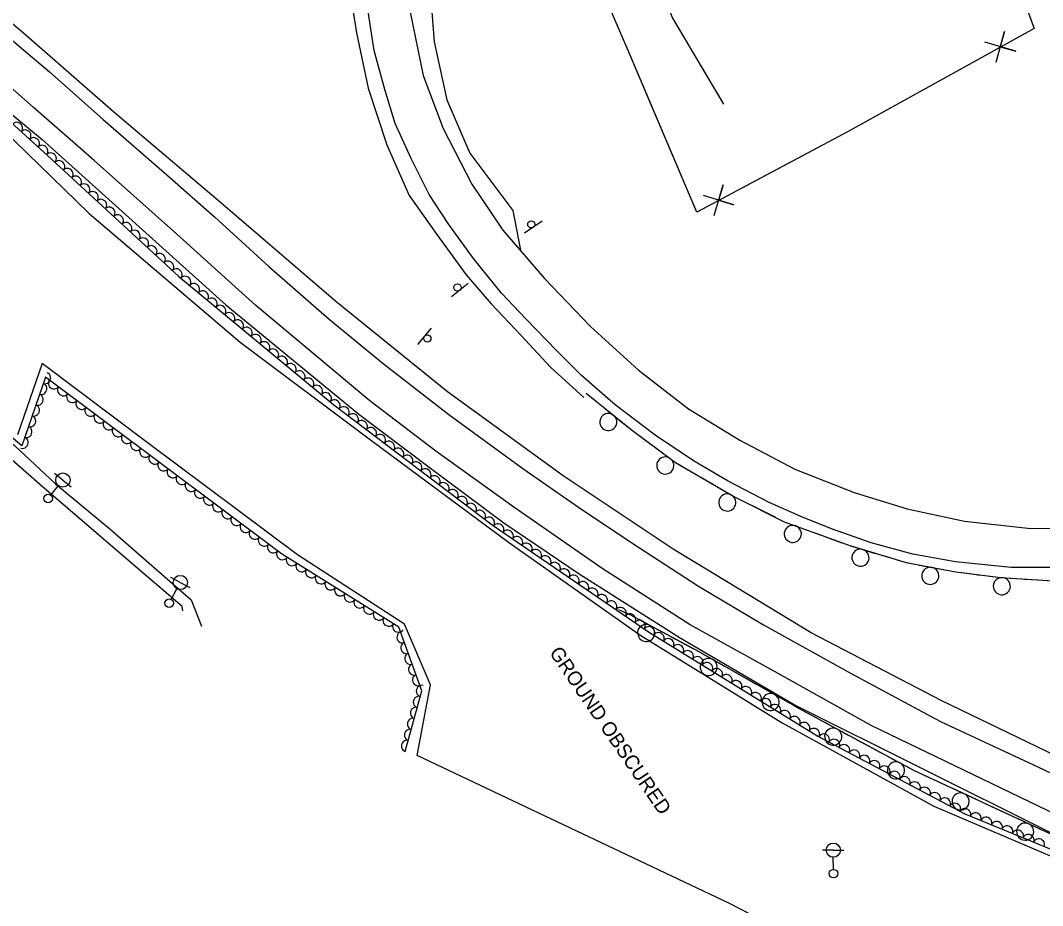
# Model space of a CAD drawing. Extents: x 1746719 to 1766531, y 631721 to 662391.
# Drawn here: x 1764475.4 to 1764833.9, y 632111.8 to 632422.4 of the extents above; entities that cross this region are included whole.
import ezdxf

# ---------------------------------------------------------------- set-up
doc = ezdxf.new("R2010")
doc.units = 0
for name, color, linetype in [('SURVEY - AERIAL SURVEY - Photo Control - Points - Elevations', 7, 'Continuous'), ('SURVEY - AERIAL SURVEY - Photo Control - Points - Locators', 7, 'Continuous'), ('SURVEY - AERIAL SURVEY - Photo Control - Points - Numbers', 7, 'Continuous'), ('SURVEY - AERIAL SURVEY - Photo Control with Text', 7, 'Continuous'), ('SURVEY - CENTERLINE - Existing Roads - Development', 7, 'Continuous'), ('SURVEY - CENTERLINE - Existing Roads Curve Text', 7, 'Continuous'), ('SURVEY - CONTROL - Grid', 7, 'Continuous')]:
    doc.layers.add(name, color=color, linetype=linetype)

msp = doc.modelspace()

# ---------------------------------------------------------------- linework, layer by layer
at = {"layer": 'SURVEY - AERIAL SURVEY - Photo Control - Points - Elevations'}
for points in [[(1764832.42, 632573.01), (1764716.09, 632552.92), (1764688.23, 632544.83), (1764673.67, 632537.15), (1764659.66, 632521.2), (1764645.89, 632505.51), (1764629.33, 632485.56), (1764624.12, 632473.63), (1764620.04, 632455.57), (1764618.79, 632437.45), (1764620.5, 632414.85), (1764624.94, 632394.48), (1764633.08, 632375.84), (1764648.12, 632355.67), (1764650.74, 632341.8)], [(1764727.66, 632554.75), (1764738.91, 632537.31), (1764744.61, 632523.88), (1764744.28, 632510.57), (1764722.18, 632488.91), (1764685.75, 632469.86), (1764704.13, 632423.16), (1764722.02, 632393)], [(1764613.42, 632515.58), (1764606.58, 632504.59), (1764598.57, 632486.27), (1764594.03, 632471.05), (1764591.55, 632452.82), (1764590.93, 632432.92), (1764593.31, 632418.03), (1764597.32, 632398.58), (1764603.86, 632378.75), (1764611.72, 632360.99), (1764621.44, 632347.27), (1764631.71, 632333.09), (1764640.55, 632322.9), (1764650.98, 632311.87), (1764661.34, 632300.7), (1764673.06, 632290.09)], [(1765106.78, 632042.95), (1765056.82, 632065.46), (1765013.68, 632084.69), (1764971.66, 632103.67), (1764931.01, 632122), (1764894.13, 632138.91), (1764841.97, 632162.66), (1764798.59, 632183.67), (1764752.76, 632207.47), (1764704.39, 632236.84), (1764665.75, 632262.57), (1764625.19, 632292.1), (1764586.04, 632323.71), (1764546.35, 632357.79), (1764508.06, 632390.32), (1764476.48, 632417.86), (1764457.61, 632433.87)], [(1764838.05, 632230.41), (1764822.83, 632230.42), (1764803.3, 632232.39), (1764788.44, 632235.1), (1764773.8, 632239.09), (1764760.22, 632243.86), (1764749.96, 632247.97), (1764738.06, 632253.27), (1764723.61, 632260.66), (1764711.45, 632267.9), (1764698, 632276.85), (1764683.98, 632287.52), (1764672.18, 632297.81), (1764663.58, 632306.46), (1764652.56, 632317.75), (1764644.16, 632326.71), (1764634.33, 632338.89), (1764625.6, 632350.77), (1764618.77, 632361.31), (1764612.45, 632373.97), (1764606.89, 632386.19), (1764603.2, 632398.15), (1764599.42, 632411.88), (1764597.42, 632425.46)], [(1764612.04, 632425.23), (1764616.68, 632403.02), (1764623.63, 632384.44), (1764633.68, 632364.88), (1764644.63, 632348.84), (1764659.19, 632331.81), (1764675.38, 632314.97), (1764692.01, 632299.77), (1764709.67, 632286.14), (1764727.71, 632275.14), (1764747.04, 632264.88), (1764767.76, 632256.68), (1764786.41, 632251.04), (1764806.56, 632246.66), (1764828.73, 632244.18), (1764848.97, 632244.12)], [(1764468.84, 632418.53), (1764485.62, 632404.31), (1764504.39, 632387.64), (1764526.71, 632368.24), (1764543.42, 632353.43), (1764562.52, 632335.99), (1764583.71, 632317.6), (1764602.59, 632301.98), (1764625.66, 632284.13), (1764651.57, 632265.12), (1764671.14, 632251.62), (1764690.19, 632238.79), (1764713.24, 632223.9), (1764735.99, 632210.27), (1764766.75, 632193.27), (1764798.15, 632176.43), (1764832.42, 632160.3), (1764860.41, 632147.15), (1764894.27, 632131.68), (1764929.96, 632115.85), (1764970.15, 632098.11), (1765009.99, 632080.12), (1765054.4, 632060.48), (1765111.06, 632035.08)], [(1764597.97, 632288.95), (1764558.01, 632322.3), (1764530.16, 632347.51), (1764501.23, 632373.23), (1764479.89, 632391.94), (1764458.47, 632410.77)], [(1764460.41, 632399.35), (1764483.04, 632380.64), (1764547.42, 632322.63), (1764594.05, 632284.25), (1764618.76, 632265.58), (1764644.93, 632246.09), (1764671.39, 632228.15), (1764706.81, 632205.7), (1764747.39, 632182.02), (1764835.49, 632137.98), (1764898.48, 632108.82), (1764954.64, 632083.26), (1765009.88, 632058.87), (1765077.1, 632028.78), (1765141.79, 632000.18)], [(1765097.05, 632026.74), (1765048.57, 632048.62), (1764985.67, 632076.86), (1764923.81, 632104.73), (1764852.16, 632137.14), (1764773.77, 632175.03), (1764742.22, 632192.6), (1764710.29, 632210.33), (1764679.74, 632229.83), (1764648.41, 632251.54), (1764621.15, 632271.23), (1764597.97, 632288.95)]]:
    msp.add_lwpolyline(points, dxfattribs=at)
at = {"layer": 'SURVEY - AERIAL SURVEY - Photo Control - Points - Locators'}
for points in [[(1764455.89, 632396.94), (1764499.51, 632354.68), (1764552.45, 632309.49), (1764597.76, 632275.56), (1764646.61, 632239.26), (1764693.01, 632206.6), (1764742.62, 632175.87), (1764795.8, 632146.65), (1764857.18, 632120.45), (1764922.33, 632089.42), (1764988.06, 632059.57), (1765044.53, 632040.67), (1765109.02, 632009.84)], [(1765109.68, 631931.6), (1765071.68, 631948.14), (1764980.41, 631988.08), (1764960.37, 631994.65), (1764953.82, 632024.89), (1764942.98, 632050.28), (1764897.8, 632070.8), (1764862.17, 632073.02), (1764806.97, 632091.85), (1764756.66, 632103.41), (1764752.02, 632098.17), (1764723.8, 632112.62), (1764614.59, 632164.49), (1764619.21, 632189.28), (1764610.16, 632210.49), (1764572.6, 632234.89), (1764520.35, 632273.93), (1764483.07, 632302.03), (1764474.43, 632276.94)]]:
    msp.add_lwpolyline(points, dxfattribs=at)
at = {"layer": 'SURVEY - AERIAL SURVEY - Photo Control - Points - Numbers'}
for points in [[(1764673.81, 632291.64), (1764689.57, 632278.8), (1764705.18, 632267.26), (1764726.05, 632255.1), (1764743.3, 632246.48), (1764766.28, 632238.12), (1764786.03, 632232.15), (1764803.49, 632228.86), (1764819.2, 632226.88), (1764837.55, 632225.71), (1764854.4, 632226.61), (1764872.03, 632228.61), (1764888.5, 632233.02), (1764904.72, 632238.91), (1764919.92, 632247.28), (1764935.65, 632258.61), (1764970, 632284.09)], [(1764673.81, 632291.64), (1764677.45, 632288.67)], [(1764679.93, 632286.65), (1764687.06, 632280.84)], [(1764689.55, 632278.82), (1764689.57, 632278.8), (1764693.32, 632276.02)], [(1764693.32, 632276.02), (1764697.1, 632273.23)], [(1764699.68, 632271.33), (1764705.18, 632267.26), (1764707.22, 632266.08)], [(1764709.98, 632264.46), (1764714.04, 632262.1)], [(1764714.04, 632262.1), (1764718.1, 632259.73)], [(1764720.87, 632258.12), (1764726.05, 632255.1), (1764728.92, 632253.67)], [(1764731.78, 632252.24), (1764735.98, 632250.14)], [(1764735.98, 632250.14), (1764740.19, 632248.04)], [(1764743.05, 632246.61), (1764743.3, 632246.48), (1764751.68, 632243.43)], [(1764754.69, 632242.33), (1764759.1, 632240.73)], [(1764759.1, 632240.73), (1764763.52, 632239.12)], [(1764766.53, 632238.04), (1764775.34, 632235.38)], [(1764778.4, 632234.45), (1764782.9, 632233.09)], [(1764782.9, 632233.09), (1764786.03, 632232.15), (1764787.44, 632231.88)], [(1764790.58, 632231.29), (1764799.62, 632229.59)], [(1764802.77, 632229), (1764803.49, 632228.86), (1764807.43, 632228.37)], [(1764807.43, 632228.37), (1764812.09, 632227.78)], [(1764815.26, 632227.38), (1764819.2, 632226.88), (1764824.42, 632226.55)], [(1764827.61, 632226.35), (1764832.3, 632226.05)], [(1764832.3, 632226.05), (1764837, 632225.75)], [(1764685.16, 632215.66), (1764689.16, 632213.92), (1764713.3, 632200.94), (1764749.85, 632180.2), (1764788.67, 632159.29), (1764831.67, 632139.27), (1764888.23, 632113.18)], [(1764685.16, 632215.66), (1764689.16, 632213.92), (1764689.46, 632213.76)], [(1764692.28, 632212.24), (1764700.38, 632207.89)], [(1764703.2, 632206.37), (1764707.34, 632204.15)], [(1764707.34, 632204.15), (1764711.48, 632201.92)], [(1764714.28, 632200.38), (1764722.28, 632195.84)], [(1764725.07, 632194.26), (1764729.16, 632191.94)], [(1764729.16, 632191.94), (1764733.24, 632189.62)], [(1764736.03, 632188.04), (1764744.03, 632183.5)], [(1764746.81, 632181.92), (1764749.85, 632180.2), (1764750.91, 632179.63)], [(1764750.91, 632179.63), (1764755.05, 632177.4)], [(1764757.87, 632175.88), (1764765.97, 632171.52)], [(1764768.78, 632170), (1764772.92, 632167.77)], [(1764772.92, 632167.77), (1764777.06, 632165.54)], [(1764779.88, 632164.03), (1764787.98, 632159.66)], [(1764790.85, 632158.27), (1764795.12, 632156.29)], [(1764795.12, 632156.29), (1764799.38, 632154.3)], [(1764802.28, 632152.95), (1764810.62, 632149.07)], [(1764813.52, 632147.72), (1764817.78, 632145.73)], [(1764817.78, 632145.73), (1764822.04, 632143.75)], [(1764824.94, 632142.4), (1764831.67, 632139.27), (1764833.28, 632138.52)]]:
    msp.add_lwpolyline(points, dxfattribs=at)
for centre, start, end in [((1764681.57, 632281.45), 164.1075, 164.0936), ((1764701.56, 632266.21), 166.8048, 166.7909), ((1764723.3, 632253.23), 173.0373, 173.0233), ((1764746.29, 632242.2), 183.2646, 183.2506), ((1764770.03, 632233.85), 186.4517, 186.4377), ((1764794.51, 632227.5), 192.6207, 192.6067), ((1764819.6, 632223.85), 199.6329, 199.6189), ((1764694.87, 632207.44), 175.0067, 174.9927), ((1764716.76, 632195.52), 173.6971, 173.6831), ((1764738.51, 632183.19), 173.6971, 173.6831), ((1764760.45, 632171.08), 174.9563, 174.9423), ((1764782.46, 632159.22), 174.9563, 174.9423), ((1764805.14, 632148.31), 178.2983, 178.2843), ((1764827.8, 632137.75), 178.2983, 178.2843)]:
    msp.add_arc(centre, 3, start, end, dxfattribs=at)
at = {"layer": 'SURVEY - AERIAL SURVEY - Photo Control with Text'}
for points in [[(1764610.39, 632165.88), (1764616.15, 632187.16), (1764608.07, 632209.48), (1764566.92, 632235.24), (1764484.22, 632297.2), (1764475.89, 632273.13), (1764452.21, 632293.13), (1764425.39, 632315), (1764418.75, 632333.92), (1764391.71, 632365.34), (1764374.11, 632373.43), (1764355.12, 632396.77), (1764323.8, 632409.83), (1764263.58, 632385)], [(1764452.49, 632404.38), (1764486.33, 632373.71), (1764531, 632332.53), (1764585.35, 632287.52), (1764640.85, 632245.36), (1764695.65, 632207.87), (1764755.06, 632171.24), (1764806.67, 632143.96), (1764873.53, 632116.53), (1764931.05, 632087.11), (1765002.56, 632056.17), (1765050.95, 632039.19), (1765107.97, 632012.83), (1765179.41, 631979.54), (1765243.14, 631952.64), (1765307.28, 631919.61), (1765354.38, 631895.66), (1765400.19, 631865.55), (1765440.63, 631830.04), (1765472.29, 631794.56), (1765491.64, 631767.03)]]:
    msp.add_lwpolyline(points, dxfattribs=at)
for centre, major_axis in [((1764474.22, 632384.69), (1.48, -1.34)), ((1764477.18, 632382), (1.48, -1.34)), ((1764480.15, 632379.31), (1.48, -1.34)), ((1764483.11, 632376.63), (1.48, -1.34)), ((1764486.07, 632373.94), (1.48, -1.34)), ((1764489.02, 632371.23), (1.47, -1.36)), ((1764491.96, 632368.52), (1.47, -1.36)), ((1764494.9, 632365.81), (1.47, -1.36)), ((1764497.84, 632363.1), (1.47, -1.36)), ((1764500.78, 632360.39), (1.47, -1.36)), ((1764503.72, 632357.68), (1.47, -1.36)), ((1764506.66, 632354.97), (1.47, -1.36)), ((1764509.6, 632352.25), (1.47, -1.36)), ((1764512.55, 632349.54), (1.47, -1.36)), ((1764515.49, 632346.83), (1.47, -1.36)), ((1764518.43, 632344.12), (1.47, -1.36)), ((1764521.37, 632341.41), (1.47, -1.36)), ((1764524.31, 632338.7), (1.47, -1.36)), ((1764527.25, 632335.99), (1.47, -1.36)), ((1764530.19, 632333.28), (1.47, -1.36)), ((1764533.23, 632330.68), (1.54, -1.28)), ((1764536.31, 632328.13), (1.54, -1.28)), ((1764539.4, 632325.58), (1.54, -1.28)), ((1764542.48, 632323.03), (1.54, -1.28)), ((1764545.56, 632320.48), (1.54, -1.28)), ((1764548.64, 632317.92), (1.54, -1.28)), ((1764551.72, 632315.37), (1.54, -1.28)), ((1764554.8, 632312.82), (1.54, -1.28)), ((1764557.88, 632310.27), (1.54, -1.28)), ((1764560.96, 632307.72), (1.54, -1.28)), ((1764564.04, 632305.17), (1.54, -1.28)), ((1764567.12, 632302.62), (1.54, -1.28)), ((1764570.2, 632300.07), (1.54, -1.28)), ((1764484.11, 632296.88), (-0.65, -1.89)), ((1764573.28, 632297.52), (1.54, -1.28)), ((1764482.8, 632293.1), (-0.65, -1.89)), ((1764487.15, 632295), (-1.6, 1.2)), ((1764576.37, 632294.96), (1.54, -1.28)), ((1764579.45, 632292.41), (1.54, -1.28)), ((1764481.49, 632289.32), (-0.65, -1.89)), ((1764490.36, 632292.6), (-1.6, 1.2)), ((1764493.56, 632290.2), (-1.6, 1.2)), ((1764582.53, 632289.86), (1.54, -1.28)), ((1764480.18, 632285.54), (-0.65, -1.89)), ((1764496.76, 632287.8), (-1.6, 1.2)), ((1764585.62, 632287.32), (1.59, -1.21)), ((1764478.88, 632281.76), (-0.65, -1.89)), ((1764499.96, 632285.4), (-1.6, 1.2)), ((1764503.16, 632283.01), (-1.6, 1.2)), ((1764588.8, 632284.9), (1.59, -1.21)), ((1764591.99, 632282.48), (1.59, -1.21)), ((1764506.36, 632280.61), (-1.6, 1.2)), ((1764595.17, 632280.06), (1.59, -1.21)), ((1764477.57, 632277.98), (-0.65, -1.89)), ((1764509.56, 632278.21), (-1.6, 1.2)), ((1764512.77, 632275.81), (-1.6, 1.2)), ((1764598.36, 632277.64), (1.59, -1.21)), ((1764601.54, 632275.22), (1.59, -1.21)), ((1764476.26, 632274.2), (-0.65, -1.89)), ((1764515.97, 632273.41), (-1.6, 1.2)), ((1764604.73, 632272.8), (1.59, -1.21)), ((1764519.17, 632271.01), (-1.6, 1.2)), ((1764522.37, 632268.62), (-1.6, 1.2)), ((1764607.91, 632270.38), (1.59, -1.21)), ((1764611.1, 632267.96), (1.59, -1.21)), ((1764525.57, 632266.22), (-1.6, 1.2)), ((1764614.28, 632265.54), (1.59, -1.21)), ((1764528.77, 632263.82), (-1.6, 1.2)), ((1764531.97, 632261.42), (-1.6, 1.2)), ((1764617.47, 632263.12), (1.59, -1.21)), ((1764620.65, 632260.7), (1.59, -1.21)), ((1764535.17, 632259.02), (-1.6, 1.2)), ((1764623.84, 632258.28), (1.59, -1.21)), ((1764538.38, 632256.62), (-1.6, 1.2)), ((1764541.58, 632254.23), (-1.6, 1.2)), ((1764627.02, 632255.86), (1.59, -1.21)), ((1764630.21, 632253.44), (1.59, -1.21)), ((1764544.78, 632251.83), (-1.6, 1.2)), ((1764633.39, 632251.02), (1.59, -1.21)), ((1764547.98, 632249.43), (-1.6, 1.2)), ((1764551.18, 632247.03), (-1.6, 1.2)), ((1764636.58, 632248.6), (1.59, -1.21)), ((1764639.76, 632246.18), (1.59, -1.21)), ((1764554.38, 632244.63), (-1.6, 1.2)), ((1764643.02, 632243.87), (1.65, -1.13)), ((1764557.58, 632242.24), (-1.6, 1.2)), ((1764560.79, 632239.84), (-1.6, 1.2)), ((1764646.32, 632241.61), (1.65, -1.13)), ((1764649.63, 632239.35), (1.65, -1.13)), ((1764563.99, 632237.44), (-1.6, 1.2)), ((1764652.93, 632237.09), (1.65, -1.13)), ((1764656.23, 632234.84), (1.65, -1.13)), ((1764567.2, 632235.06), (-1.7, 1.06)), ((1764570.59, 632232.94), (-1.7, 1.06)), ((1764659.53, 632232.58), (1.65, -1.13)), ((1764573.98, 632230.82), (-1.7, 1.06)), ((1764662.83, 632230.32), (1.65, -1.13)), ((1764666.13, 632228.06), (1.65, -1.13)), ((1764577.38, 632228.7), (-1.7, 1.06)), ((1764580.77, 632226.57), (-1.7, 1.06)), ((1764669.43, 632225.8), (1.65, -1.13)), ((1764584.16, 632224.45), (-1.7, 1.06)), ((1764587.55, 632222.33), (-1.7, 1.06)), ((1764672.74, 632223.55), (1.65, -1.13)), ((1764676.04, 632221.29), (1.65, -1.13)), ((1764590.94, 632220.21), (-1.7, 1.06)), ((1764594.33, 632218.09), (-1.7, 1.06)), ((1764679.34, 632219.03), (1.65, -1.13)), ((1764597.72, 632215.96), (-1.7, 1.06)), ((1764682.64, 632216.77), (1.65, -1.13)), ((1764685.94, 632214.51), (1.65, -1.13)), ((1764601.11, 632213.84), (-1.7, 1.06)), ((1764604.5, 632211.72), (-1.7, 1.06)), ((1764689.24, 632212.25), (1.65, -1.13)), ((1764692.55, 632210), (1.65, -1.13)), ((1764607.89, 632209.6), (-1.7, 1.06)), ((1764695.85, 632207.75), (1.7, -1.05)), ((1764609.36, 632205.92), (-0.68, 1.88)), ((1764699.26, 632205.65), (1.7, -1.05)), ((1764702.66, 632203.55), (1.7, -1.05)), ((1764610.72, 632202.16), (-0.68, 1.88)), ((1764706.07, 632201.45), (1.7, -1.05)), ((1764709.47, 632199.35), (1.7, -1.05)), ((1764612.08, 632198.4), (-0.68, 1.88)), ((1764712.88, 632197.25), (1.7, -1.05)), ((1764613.44, 632194.64), (-0.68, 1.88)), ((1764716.28, 632195.15), (1.7, -1.05)), ((1764719.69, 632193.05), (1.7, -1.05)), ((1764614.8, 632190.88), (-0.68, 1.88)), ((1764723.09, 632190.95), (1.7, -1.05)), ((1764726.5, 632188.85), (1.7, -1.05)), ((1764616.13, 632187.11), (0.52, 1.93)), ((1764729.9, 632186.76), (1.7, -1.05)), ((1764733.31, 632184.66), (1.7, -1.05)), ((1764615.09, 632183.25), (0.52, 1.93)), ((1764736.71, 632182.56), (1.7, -1.05)), ((1764614.05, 632179.39), (0.52, 1.93)), ((1764740.12, 632180.46), (1.7, -1.05)), ((1764743.52, 632178.36), (1.7, -1.05)), ((1764613, 632175.53), (0.52, 1.93)), ((1764746.93, 632176.26), (1.7, -1.05)), ((1764750.33, 632174.16), (1.7, -1.05)), ((1764611.96, 632171.67), (0.52, 1.93)), ((1764753.74, 632172.06), (1.7, -1.05)), ((1764610.92, 632167.81), (0.52, 1.93)), ((1764757.22, 632170.1), (1.77, -0.93)), ((1764760.76, 632168.23), (1.77, -0.93)), ((1764764.29, 632166.36), (1.77, -0.93)), ((1764767.83, 632164.49), (1.77, -0.93)), ((1764771.37, 632162.62), (1.77, -0.93)), ((1764774.9, 632160.75), (1.77, -0.93)), ((1764778.44, 632158.88), (1.77, -0.93)), ((1764781.98, 632157.01), (1.77, -0.93)), ((1764785.51, 632155.14), (1.77, -0.93)), ((1764789.05, 632153.28), (1.77, -0.93)), ((1764792.58, 632151.41), (1.77, -0.93)), ((1764796.12, 632149.54), (1.77, -0.93)), ((1764799.66, 632147.67), (1.77, -0.93)), ((1764803.19, 632145.8), (1.77, -0.93)), ((1764806.73, 632143.93), (1.85, -0.76)), ((1764810.43, 632142.42), (1.85, -0.76)), ((1764814.13, 632140.9), (1.85, -0.76)), ((1764817.83, 632139.38), (1.85, -0.76)), ((1764821.53, 632137.86), (1.85, -0.76)), ((1764825.23, 632136.34), (1.85, -0.76)), ((1764828.94, 632134.82), (1.85, -0.76)), ((1764832.64, 632133.31), (1.85, -0.76))]:
    msp.add_ellipse(centre, major_axis=major_axis, ratio=0.940188, start_param=0, end_param=3.141593, dxfattribs=at)
at = {"layer": 'SURVEY - CENTERLINE - Existing Roads - Development'}
for p, q in [((1764490.3, 632261.1), (1764487.37, 632263.43)), ((1764486.11, 632255.82), (1764488.75, 632259.14)), ((1764490.3, 632261.1), (1764493.24, 632258.77)), ((1764531.48, 632225.14), (1764528.17, 632226.91)), ((1764528.29, 632219.19), (1764530.3, 632222.94)), ((1764531.48, 632225.14), (1764534.79, 632223.37)), ((1764760.48, 632131.24), (1764756.73, 632131.2)), ((1764760.48, 632131.24), (1764764.23, 632131.28)), ((1764760.55, 632124.49), (1764760.5, 632128.74))]:
    msp.add_line(p, q, dxfattribs=at)
for centre, radius in [((1764490.3, 632261.1), 2.5), ((1764485.17, 632254.64), 1.5), ((1764531.48, 632225.14), 2.5), ((1764527.59, 632217.87), 1.5), ((1764760.48, 632131.24), 2.5), ((1764760.56, 632122.99), 1.5)]:
    msp.add_circle(centre, radius, dxfattribs=at)
at = {"layer": 'SURVEY - CENTERLINE - Existing Roads Curve Text'}
for points in [[(1764657.41, 632484.49), (1764730.69, 632518.22), (1764785.07, 632541.58), (1764811.32, 632473.03), (1764830.9, 632419.56), (1764765.75, 632383.41), (1764712.6, 632355.13), (1764688.96, 632410.99), (1764657.28, 632484.54)], [(1764815.36, 632462), (1764830.9, 632419.56), (1764826.69, 632417.23)], [(1764695.03, 632396.66), (1764688.96, 632410.99), (1764675.34, 632442.62)], [(1764817.57, 632407.7), (1764820.59, 632418.53), (1764819.04, 632413.09), (1764824.48, 632411.54), (1764813.69, 632414.7)], [(1764812.61, 632409.42), (1764772.04, 632386.9)], [(1764713.75, 632355.74), (1764712.6, 632355.13), (1764695.03, 632396.66)], [(1764772.04, 632386.9), (1764765.75, 632383.41), (1764727.97, 632363.3)], [(1764718.67, 632353.94), (1764721.89, 632364.71), (1764720.24, 632359.3), (1764725.65, 632357.65), (1764714.92, 632361)], [(1764367.12, 632349.7), (1764407.86, 632324.58), (1764425.57, 632313.72), (1764435.11, 632305.26), (1764473.31, 632273.2), (1764487.72, 632259.78), (1764506.75, 632243.95), (1764535.26, 632219.11), (1764538.94, 632209.88)], [(1764532.35, 632215.18), (1764532.19, 632216.75), (1764512.76, 632233.37), (1764482.15, 632259.69), (1764436.63, 632299.55), (1764422.47, 632310.37), (1764403.31, 632322.93), (1764396.28, 632314.29)]]:
    msp.add_lwpolyline(points, dxfattribs=at)
at = {"layer": 'SURVEY - CONTROL - Grid'}
for p, q in [((1764658.37, 632351.91), (1764652.17, 632347.7)), ((1764632.4, 632330.09), (1764626.56, 632325.38)), ((1764614.82, 632308.61), (1764619.54, 632314.44))]:
    msp.add_line(p, q, dxfattribs=at)
for centre in [(1764654.56, 632350.81), (1764628.7, 632328.67), (1764618.15, 632310.77)]:
    msp.add_circle(centre, 1.25, dxfattribs=at)

# ---------------------------------------------------------------- texts
at = {"layer": 'SURVEY - AERIAL SURVEY - Photo Control - Points - Locators'}
msp.add_text('GROUND OBSCURED', height=5, rotation=304.3215, dxfattribs=at).set_placement((1764660.71, 632200.53))

doc.saveas('drawing.dxf')
